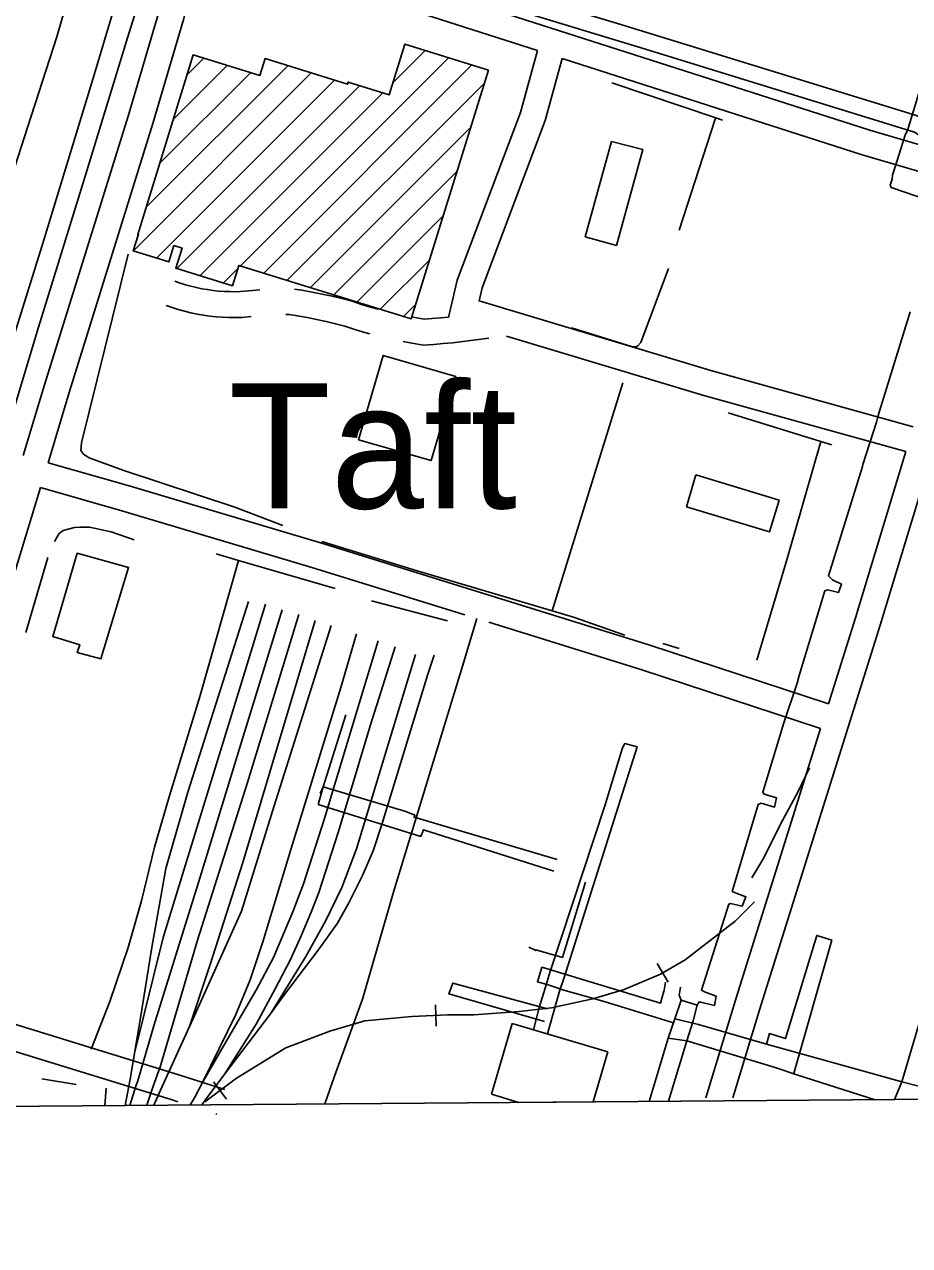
# Model space of a CAD drawing. Extents: x 3535183 to 3573198, y 534952 to 560562.
# Drawn here: x 3560727 to 3561752, y 540353 to 541767 of the extents above; entities that cross this region are included whole.
import ezdxf

# ---------------------------------------------------------------- set-up
doc = ezdxf.new("R2010")
doc.units = 0
for name, color, linetype in [('V-BLDG-OTLN', 7, 'Continuous'), ('V-GRID-FRAM', 7, 'Continuous'), ('V-RAIL-TRAK', 7, 'Continuous'), ('V-ROAD-CNTR', 7, 'Continuous'), ('V-SITE-OTLN', 7, 'Continuous'), ('V-TOPO-GNAM-IDEN', 7, 'Continuous'), ('V-TOPO-SHOR', 7, 'Continuous'), ('V-UTIL-LINE', 7, 'Continuous')]:
    doc.layers.add(name, color=color, linetype=linetype)

msp = doc.modelspace()

# ---------------------------------------------------------------- linework, layer by layer
at = {"layer": 'V-BLDG-OTLN'}
for p, q in [((3560915.5, 541708.3), (3560935.1, 541728)), ((3560977.6, 541487.6), (3561218.6, 541728.6)), ((3561154, 541699.4), (3561191.6, 541737)), ((3560868.2, 541555), (3561032.6, 541719.4)), ((3560899.7, 541657.2), (3560962.2, 541719.6)), ((3561004.6, 541479.2), (3561245.6, 541720.2)), ((3560853.7, 541505.1), (3561059.6, 541711)), ((3560880.4, 541496.5), (3561086.5, 541702.6)), ((3560884, 541606.1), (3560989.2, 541711.3)), ((3561031.5, 541470.8), (3561260.4, 541699.7)), ((3560903.9, 541484.6), (3561115.6, 541696.3)), ((3560930.8, 541476.2), (3561142.5, 541687.9)), ((3561058.5, 541462.4), (3561244.5, 541648.4)), ((3561085.5, 541454.1), (3561228.5, 541597.1)), ((3561112.5, 541445.7), (3561212.6, 541545.8)), ((3561139.4, 541437.3), (3561196.7, 541494.5)), ((3560957.8, 541467.8), (3560974.8, 541484.8)), ((3561166.4, 541428.9), (3561180.7, 541443.2)), ((3561268.1, 540528.2), (3561292.3, 540609.9)), ((3561292.3, 540609.9), (3561403, 540577)), ((3561403, 540577), (3561385.9, 540519.2)), ((3561299.8, 540518.5), (3561268.1, 540528.2)), ((3561385.9, 540519.2), (3561299.8, 540518.5))]:
    msp.add_line(p, q, dxfattribs=at)
for points in [[(3561264.9, 541714.2), (3561175.4, 541426.1), (3560975.8, 541488.1), (3560968.5, 541464.5), (3560902.7, 541484.9), (3560909.9, 541508.1), (3560900.6, 541511.1), (3560894.5, 541492), (3560853.4, 541505.1), (3560859.5, 541524.2), (3560858.6, 541523.8), (3560922.7, 541731.8), (3560999.9, 541708), (3561006, 541727.6), (3561101.6, 541697.9), (3561102.4, 541700.4), (3561149.7, 541685.6), (3561168, 541744.4)], [(3561407.2, 541631.6), (3561443.5, 541622.3), (3561412.8, 541511.3), (3561376.7, 541521.3)], [(3561114.4, 541286), (3561142.8, 541383.8), (3561226.8, 541359.4), (3561198.5, 541261.9)], [(3561504.7, 541245.3), (3561601.1, 541216.1), (3561589.9, 541179.3), (3561494, 541208.4)], [(3560788.6, 541154.6), (3560848, 541138.2), (3560816, 541032.2), (3560788.6, 541039.6), (3560791.5, 541048.6), (3560760.2, 541058.1)]]:
    msp.add_lwpolyline(points, close=True, dxfattribs=at)
at = {"layer": 'V-GRID-FRAM'}
msp.add_lwpolyline([(3539245.8, 558535.3), (3570887.5, 558774.6), (3571033, 540592.1), (3539375.4, 540352.7), (3539245.8, 558535.3)], dxfattribs=at)
at = {"layer": 'V-RAIL-TRAK'}
for points in [[(3560844.1, 540515.1), (3560849.7, 540545.4), (3560850.1, 540547.5), (3560854.8, 540575.6), (3560862, 540616.3), (3560875, 540697.9), (3560891.1, 540789.5), (3560916.6, 540877.9), (3560987, 541098.6)], [(3561006.4, 541095.6), (3560982.6, 541017.2), (3560945.3, 540895.8), (3560888.1, 540709.5), (3560854.8, 540575.6)], [(3560849.3, 540515.1), (3560857, 540538.5), (3560858.2, 540542.4), (3560862.1, 540555.5), (3560877.2, 540607.3), (3560902.8, 540689.1), (3560930.4, 540778.3), (3560978, 540933.4), (3561025.7, 541089.2)], [(3561045.3, 541083.5), (3560985.6, 540889.2), (3560927.9, 540706.4), (3560884.9, 540560.8), (3560876.1, 540536.1), (3560869.3, 540515.3)], [(3560918.7, 540606.3), (3560942.4, 540678.2), (3560980.5, 540796.6), (3561063.9, 541076.9)], [(3560877.1, 540515.3), (3560885.1, 540532.7), (3560918.7, 540606.3), (3560924.9, 540620), (3560978.9, 540740.2), (3561016.6, 540862.1), (3561082.7, 541071)], [(3560919.4, 540515.6), (3560921.9, 540519.9), (3560924.7, 540524.7), (3560933.8, 540541.7), (3560961.3, 540589.7), (3560996, 540649.3), (3561015.7, 540686.5), (3561038.2, 540739.1), (3561050.4, 540771.7), (3561074.3, 540846.3), (3561121.1, 541001.1), (3561137.1, 541053.1)], [(3561111.9, 541061.2), (3561093.6, 540999.3), (3561036.2, 540812.7), (3561003.4, 540704.7), (3560988.7, 540660.6), (3560972.1, 540620.4), (3560933.8, 540541.7)], [(3560932.8, 540515.7), (3560936.9, 540521.1), (3560959.6, 540551.5), (3561012.5, 540621), (3561027.5, 540642), (3561068.6, 540696.4), (3561089.8, 540726.3), (3561103.2, 540749.6), (3561118.9, 540781.2), (3561131.3, 540810), (3561141.1, 540840.5), (3561194.6, 541014.7), (3561202, 541036.7)], [(3561156.8, 541046.1), (3561128.1, 540955.9), (3561090.8, 540831.1), (3561068.5, 540761.8), (3561059.4, 540738.8), (3561046.8, 540708.8), (3561035.1, 540683.1), (3561017.8, 540650.2), (3560995.7, 540609.3), (3560959.6, 540551.5)], [(3561012.5, 540621), (3561053.4, 540687.5), (3561076.3, 540729.2), (3561094.8, 540767.4), (3561111.9, 540812.2), (3561180.4, 541037.2)]]:
    msp.add_lwpolyline(points, dxfattribs=at)
at = {"layer": 'V-ROAD-CNTR'}
for points in [[(3561848.3, 541603.1), (3561706.3, 541644.8), (3561171.1, 541816.7), (3561022.9, 541860.6), (3560973.5, 541869.3), (3560942.9, 541867.1), (3560910.8, 541847.7), (3560891, 541817.8), (3560883.1, 541781.5), (3560847.5, 541661.1), (3560750.7, 541349.6), (3560725.9, 541267.7)], [(3561321.3, 541737), (3561162.2, 541788), (3561016, 541831.3), (3560971.9, 541839.1), (3560952.3, 541837.7), (3560932.1, 541825.5), (3560919.1, 541805.9), (3560912.1, 541774.1), (3560876.2, 541652.4), (3560779.4, 541340.8), (3560754.8, 541259.4)], [(3561218.5, 541427.8), (3561228.6, 541470.9), (3561301.8, 541665.1), (3561321.3, 541737)], [(3561756.6, 541301), (3561522.2, 541366.2), (3561253.8, 541446.9), (3561257.4, 541462.2), (3561330.4, 541655.9), (3561349.9, 541727.8)], [(3561839.6, 541574.4), (3561697.5, 541616.2), (3561349.9, 541727.8)], [(3561547.7, 540524), (3561580.6, 540631.9), (3561718.2, 541071.2), (3561868.4, 541565.9)], [(3560901.6, 541469.8), (3560907.9, 541467.6), (3560914.1, 541465.7), (3560920.3, 541464), (3560926.6, 541462.4), (3560932.9, 541461.1), (3560939.3, 541460), (3560945.7, 541459.1), (3560952.1, 541458.4), (3560958.6, 541457.9), (3560965.1, 541457.7), (3560971.5, 541457.6), (3560977.7, 541457.7), (3560991.4, 541459), (3561000, 541459.6)], [(3561040, 541460.7), (3561048.7, 541459.3), (3561060.4, 541457.2), (3561072, 541454.9), (3561083.6, 541452.3), (3561095.1, 541449.6), (3561106.8, 541446.5), (3561117.7, 541442.9), (3561128.2, 541439.8), (3561137, 541437.3)], [(3560891.7, 541441.5), (3560898.5, 541439.1), (3560905.6, 541436.9), (3560912.8, 541434.9), (3560920, 541433.2), (3560927.3, 541431.7), (3560934.7, 541430.4), (3560942, 541429.3), (3560949.4, 541428.6), (3560956.8, 541428), (3560964.3, 541427.7), (3560971.7, 541427.6), (3560979.4, 541427.8), (3560990, 541428.8)], [(3561030, 541431.2), (3561033.9, 541431.3), (3561043.7, 541429.7), (3561054.8, 541427.7), (3561065.8, 541425.5), (3561076.8, 541423.1), (3561087.7, 541420.5), (3561098.3, 541417.7), (3561108.8, 541414.3), (3561119.9, 541410.9), (3561127.2, 541408.9)], [(3561176, 541428.5), (3561181.4, 541427.5), (3561190.7, 541425.9), (3561199.3, 541426.5), (3561209.5, 541427.3), (3561218.6, 541428.2)], [(3561166.1, 541399.8), (3561176.2, 541397.9), (3561189.1, 541395.8), (3561201.4, 541396.5), (3561212.2, 541397.4), (3561222.9, 541398.5), (3561265.3, 541403.6)], [(3561747.9, 541272.3), (3561513.9, 541337.4), (3561285.4, 541406)], [(3561658.3, 540980.3), (3561689.5, 541080), (3561747.9, 541272.3)], [(3561658.3, 540980.3), (3561450.2, 541048.5), (3561069, 541167), (3560848.6, 541232.6), (3560754.8, 541259.4)], [(3560746.1, 541230.7), (3560709.4, 541110), (3560686.4, 540995.6), (3560671.3, 540908.7), (3560656.7, 540826.3), (3560619.4, 540701.5), (3560601.1, 540643.5)], [(3561237.2, 541083.3), (3561060.2, 541138.3), (3560840.2, 541203.8), (3560746.1, 541230.7)], [(3561075.3, 540516.8), (3561086.6, 540549.1), (3561118.8, 540638.3), (3561155.4, 540764.9), (3561234.6, 541024), (3561251.1, 541079)], [(3561649.3, 540951.7), (3561441.1, 541019.9), (3561265, 541074.7)], [(3561516.3, 540523.7), (3561552, 540640.7), (3561649.3, 540951.7)], [(3559976.6, 540802.2), (3560046.1, 540780.6), (3560394.3, 540669.8), (3560626.2, 540605.4), (3560898.4, 540521.4), (3560905, 540519.3)], [(3561572.9, 540751), (3561550.4, 540728.6), (3561492.5, 540683.8), (3561464, 540667.2), (3561422, 540649.2), (3561385.6, 540638.4), (3561337.8, 540628.2), (3561300.1, 540623.9), (3561247.9, 540619.8), (3561217.5, 540619.8), (3561176, 540618.1), (3561121.6, 540613.1), (3561081.2, 540601.2), (3561030, 540581.6), (3560972.9, 540546.7), (3560936.5, 540519)], [(3561472.8, 540657.9), (3561460.2, 540679.5)], [(3560601.1, 540643.5), (3560634.7, 540634.2), (3560907.3, 540550), (3560959.5, 540533.4)], [(3561204.2, 540606.7), (3561203.2, 540631.7)], [(3560961.5, 540522.3), (3560946.4, 540542.2)], [(3560939.9, 540519.1), (3560939.9, 540519.1)], [(3560969.9, 540519.1), (3560969.9, 540519.1)], [(3560949.2, 540505.2), (3560950.4, 540504.8)]]:
    msp.add_lwpolyline(points, dxfattribs=at)
at = {"layer": 'V-SITE-OTLN'}
msp.add_line((3564149.4, 540540.1), (3556155.7, 540479.6), dxfattribs=at)
at = {"layer": 'V-TOPO-SHOR'}
for p, q in [((3561420.2, 541352.2), (3561338.6, 541087.8)), ((3560729, 541062.9), (3560754.5, 541149.6)), ((3561129.3, 541099.4), (3561217.3, 541076.2)), ((3561466.7, 541050.2), (3561485.5, 541044.2)), ((3560747.8, 540545.8), (3560787.2, 540539.1))]:
    msp.add_line(p, q, dxfattribs=at)
for points in [[(3561282.1, 543252), (3561230.2, 543086.4), (3561180.9, 542922.3), (3561124.5, 542741.5), (3561068.9, 542560.2), (3561015.4, 542385), (3560966.8, 542225.7), (3560912.9, 542052.9), (3560874.3, 541930.2), (3560807.1, 541704.9), (3560747.8, 541509.9), (3560682.7, 541303), (3560667.1, 541250.6)], [(3560900, 541922), (3560846.9, 541751.5), (3560798.2, 541592.6), (3560742.3, 541411.3), (3560691.3, 541242.8)], [(3560900, 541922), (3560902.6, 541924.4), (3560905.5, 541922), (3560910.6, 541912.7), (3560917.3, 541905.3), (3560929, 541898.6), (3560943.4, 541893.2), (3561054.9, 541858.9), (3561220, 541807.7), (3561446.4, 541738.4), (3561757.8, 541642.5), (3561770.5, 541634.2), (3561783.3, 541625.9), (3561823.7, 541612), (3561838.9, 541612.6), (3561854.7, 541612.6), (3561864.3, 541609.9)], [(3561028.9, 541885.5), (3561196.5, 541834), (3561417.9, 541767.1), (3561757.5, 541662.4), (3561762.8, 541660.5), (3561795.8, 541661.6), (3561837.1, 541648.8), (3561860.1, 541630.9), (3561870.3, 541627.6)], [(3560793.8, 541853.4), (3560764.8, 541753), (3560731.4, 541649.1), (3560712.4, 541590.4)], [(3561407.6, 541699.4), (3561527.8, 541658.8), (3561535.6, 541656.4)], [(3561485.3, 541528.8), (3561527.2, 541657.3), (3561527.8, 541658.8)], [(3560847.4, 541500.9), (3560793.6, 541282.7), (3560792.9, 541273.6), (3560796.3, 541269.1), (3560802.5, 541265.1), (3560841.5, 541251), (3560971, 541208), (3561026.6, 541186.9)], [(3561473.2, 541484.6), (3561441, 541398.8), (3561437.5, 541395), (3561435.7, 541393.7), (3561430.2, 541394.3), (3561361, 541415.6)], [(3561662.4, 541280.4), (3561649.4, 541284), (3561542.3, 541317.3)], [(3561575.5, 541030.9), (3561610.3, 541146.9), (3561649.4, 541284)], [(3560762.1, 541168.3), (3560767.5, 541177.7), (3560772.2, 541180.8), (3560785.6, 541184.3), (3560792.5, 541185), (3560802.7, 541184.8), (3560828, 541179.5), (3560854.6, 541170.3)], [(3561071.8, 541168.3), (3561178.4, 541135.5), (3561338.6, 541087.8), (3561363.1, 541080.6), (3561422.6, 541059.7)], [(3560949.6, 541154), (3560975.4, 541146.4), (3561087.2, 541113.8)], [(3560804.8, 540580.3), (3560826.2, 540635.4), (3560847.7, 540697.8), (3560863, 540752.2), (3560878.2, 540814.1), (3560895.2, 540872.4), (3560931, 540989.7), (3560975.4, 541146.4)], [(3561636.3, 540906), (3561622.9, 540878), (3561603.1, 540841.7), (3561583.7, 540801.7), (3561569.8, 540778.7)], [(3560820.6, 540514.9), (3560821.9, 540534.9)]]:
    msp.add_lwpolyline(points, dxfattribs=at)
at = {"layer": 'V-UTIL-LINE'}
for p, q in [((3561485.5, 540642.8), (3561487, 540652.2)), ((3561487.7, 540637.1), (3561485.5, 540642.8))]:
    msp.add_line(p, q, dxfattribs=at)
for points in [[(3561790.7, 541557.8), (3561730.8, 541578.1), (3561729.7, 541580.9), (3561732.1, 541588), (3561732.6, 541592.6), (3561747.2, 541638.8), (3561750.1, 541645.6), (3561768.6, 541706.9)], [(3561506.5, 540631.3), (3561508.6, 540635), (3561510.4, 540634.5), (3561526.4, 540630.8), (3561528.2, 540641.6), (3561514.9, 540646.6), (3561511.5, 540648.7), (3561542.9, 540748.2), (3561544.8, 540748.8), (3561558.3, 540745.7), (3561562.8, 540756.6), (3561551.4, 540760.9), (3561547, 540763), (3561577.1, 540863.7), (3561580.5, 540865), (3561595.9, 540860.6), (3561598.3, 540871.4), (3561583.9, 540875.7), (3561582.3, 540878), (3561605.6, 540954.2), (3561606.3, 540956.9), (3561622.3, 541004.2), (3561624.3, 541013.2), (3561654.3, 541111), (3561657.8, 541112.1), (3561670.1, 541109), (3561673.5, 541118.8), (3561663, 541124), (3561658.2, 541128.4), (3561697.6, 541255.3), (3561698.3, 541257.6), (3561713.9, 541306.3), (3561716, 541314.1), (3561752.8, 541434.4)], [(3561069.9, 540876.2), (3561073.4, 540884.1), (3561099.5, 540967.4)], [(3561316.9, 540602.6), (3561320.5, 540616.1), (3561323.5, 540628.5), (3561330.2, 540650.9), (3561336.2, 540670.3), (3561399.4, 540861.9), (3561420, 540929.1), (3561422.4, 540934.1), (3561436.8, 540930.3), (3561352.4, 540663.2), (3561347.1, 540647.2), (3561333, 540597.8)], [(3561067.4, 540863.6), (3561073.4, 540884.1), (3561169, 540855.3), (3561179.5, 540851.1), (3561178.5, 540848.8), (3561344.1, 540800)], [(3561340.3, 540786.5), (3561189.6, 540834.4), (3561186.3, 540826.6), (3561067.4, 540863.6)], [(3561377.1, 540773.8), (3561350.4, 540686.5), (3561319.5, 540695.1), (3561319.5, 540694.4), (3561311.5, 540698.5)], [(3561586.6, 540585.9), (3561590, 540598.2), (3561608.5, 540592.5), (3561644.8, 540711.9), (3561662.2, 540706.6), (3561617.9, 540551)], [(3561469.8, 540657.7), (3561467.6, 540646.3), (3561467.8, 540647.2), (3561464, 540633.5), (3561326.6, 540675), (3561321.3, 540658.1), (3561335, 540654.2), (3561352.1, 540648.5), (3561398.6, 540635.5), (3561478.9, 540610.6)], [(3561734.8, 540521.8), (3561743.1, 540542.2), (3561781.8, 540672.8)], [(3561333.1, 540627), (3561223.5, 540656.7), (3561218.8, 540644.4), (3561329.4, 540612.3)], [(3561450.6, 540519.6), (3561472.7, 540592.8), (3561480.6, 540615.4), (3561487.7, 540637.1), (3561506.5, 540631.3), (3561501.6, 540613), (3561494.2, 540590), (3561473, 540519.8)], [(3561480.6, 540615.4), (3561507.7, 540608.8), (3561586.6, 540585.9), (3561697.8, 540555.2), (3561743.1, 540542.2), (3561762.8, 540537.2), (3561812, 540522.4)], [(3561712.3, 540521.6), (3561621.8, 540550.5), (3561596.8, 540558.9), (3561494.2, 540590), (3561472.7, 540592.8)]]:
    msp.add_lwpolyline(points, dxfattribs=at)

# ---------------------------------------------------------------- texts
at = {"layer": 'V-TOPO-GNAM-IDEN'}
msp.add_text('Taft', height=145, rotation=359.9763, dxfattribs=at).set_placement((3560963.6, 541206.6))

doc.saveas('drawing.dxf')
